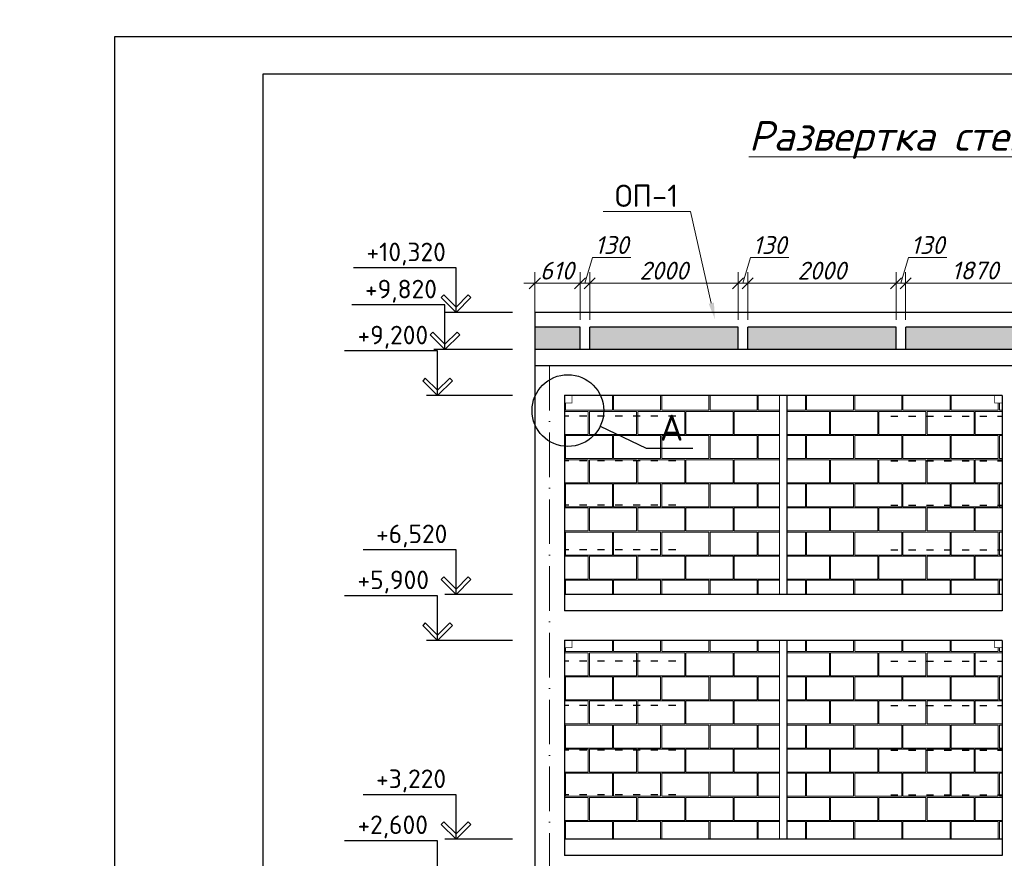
# Model space of a CAD drawing. Header units: millimetres. Extents: x 363306 to 7757304, y 1022887 to 1207196.
# Tile 297 of 656: x 1324425 to 1337700, y 1077604 to 1088906. Entities that reach past the tile are written whole.
import ezdxf
from ezdxf import colors
from ezdxf.entities.mleader import LeaderData, LeaderLine
from ezdxf.math import Vec2, Vec3

# ---------------------------------------------------------------- set-up
doc = ezdxf.new("R2010")
doc.units = ezdxf.units.MM
doc.linetypes.add('ACAD_ISO03W100', pattern=[30, 12, -18])
doc.linetypes.add('ACAD_ISO10W100', pattern=[18, 12, -3, 0, -3])
doc.layers.add('.', color=7, linetype='Continuous', lineweight=15)
doc.layers.add('окна', color=144, linetype='Continuous', lineweight=13)
doc.layers.add('0 @ 100', color=7, linetype='Continuous')
doc.layers.add('O3SAD', color=1, linetype='Continuous')
doc.styles.add('Arial', font='arial.ttf')
doc.styles.add('iso', font='isocpeur.TTF')
doc.styles.get("Standard").update_dxf_attribs({"font": 'isocpeui.ttf'})
doc.styles.add('ГОСТ 2.304', font='isocpeui.ttf')
doc.dimstyles.new('Санжар', dxfattribs={"dimtxt": 240, "dimasz": 200, "dimexe": 200, "dimexo": 200, "dimgap": 50, "dimtad": 1, "dimdec": 0, "dimtxsty": 'Standard', "dimblk": 'OBLIQUE', "dimcen": 2.5, "dimdle": 200, "dimclrd": 152, "dimclre": 152, "dimclrt": 152, "dimadec": 0, "dimazin": 0, "dimtfac": 1, "dimtdec": 0, "dimtmove": 0, "dimatfit": 3, "dimldrblk": 'OBLIQUE', "dimfxl": 0, "dimlwd": 0, "dimlwe": 0, "dimarcsym": 0})

# ---------------------------------------------------------------- blocks, each defined once
blk = doc.blocks.new('_Oblique')
at = {"color": 0, "linetype": 'ByBlock', "lineweight": -2}
blk.add_line((-0.5, -0.5), (0.5, 0.5), dxfattribs=at)
blk = doc.blocks.new('*D1084')
at = {"lineweight": 0, "transparency": 16777216}
for p, q in [((1332110, 1084861), (1332110, 1085504)), ((1334110, 1084861), (1334110, 1085504)), ((1331960, 1085354), (1334260, 1085354))]:
    blk.add_line(p, q, dxfattribs=at)
at = {"layer": 'Defpoints', "color": 0, "lineweight": 25, "transparency": 16777216}
for p in [(1334110, 1085354), (1332110, 1084761), (1334110, 1084761)]:
    blk.add_point(p, dxfattribs=at)
at = {"lineweight": 0, "transparency": 16777216, "xscale": 150, "yscale": 150, "zscale": 150, "rotation": 180}
blk.add_blockref('_Oblique', (1332110, 1085354), dxfattribs=at)
at = {"lineweight": 0, "transparency": 16777216, "xscale": 150, "yscale": 150, "zscale": 150}
blk.add_blockref('_Oblique', (1334110, 1085354), dxfattribs=at)
at = {"lineweight": 30, "transparency": 16777216, "insert": (1333110, 1085524), "char_height": 240, "attachment_point": 5, "bg_fill": 3, "box_fill_scale": 1.1, "bg_fill_color": 256, "bg_fill_true_color": 13158600, "bg_fill_transparency": 0}
blk.add_mtext('2000', dxfattribs=at)
blk = doc.blocks.new('*D1085')
at = {"lineweight": 0, "transparency": 16777216}
for p, q in [((1334175, 1085354), (1334279, 1085699)), ((1334279, 1085699), (1334794, 1085699)), ((1334110, 1084861), (1334110, 1085504)), ((1334240, 1084861), (1334240, 1085504)), ((1333960, 1085354), (1334390, 1085354))]:
    blk.add_line(p, q, dxfattribs=at)
at = {"layer": 'Defpoints', "color": 0, "lineweight": 25, "transparency": 16777216}
for p in [(1334240, 1085354), (1334110, 1084761), (1334240, 1084761)]:
    blk.add_point(p, dxfattribs=at)
at = {"lineweight": 0, "transparency": 16777216, "xscale": 150, "yscale": 150, "zscale": 150, "rotation": 180}
blk.add_blockref('_Oblique', (1334110, 1085354), dxfattribs=at)
at = {"lineweight": 0, "transparency": 16777216, "xscale": 150, "yscale": 150, "zscale": 150}
blk.add_blockref('_Oblique', (1334240, 1085354), dxfattribs=at)
at = {"lineweight": 30, "transparency": 16777216, "insert": (1334537, 1085869), "char_height": 240, "attachment_point": 5, "bg_fill": 3, "box_fill_scale": 1.1, "bg_fill_color": 256, "bg_fill_true_color": 13158600, "bg_fill_transparency": 0}
blk.add_mtext('130', dxfattribs=at)
blk = doc.blocks.new('*D1086')
at = {"lineweight": 0, "transparency": 16777216}
for p, q in [((1334240, 1084861), (1334240, 1085504)), ((1336240, 1084861), (1336240, 1085504)), ((1334090, 1085354), (1336390, 1085354))]:
    blk.add_line(p, q, dxfattribs=at)
at = {"layer": 'Defpoints', "color": 0, "lineweight": 25, "transparency": 16777216}
for p in [(1336240, 1085354), (1334240, 1084761), (1336240, 1084761)]:
    blk.add_point(p, dxfattribs=at)
at = {"lineweight": 0, "transparency": 16777216, "xscale": 150, "yscale": 150, "zscale": 150, "rotation": 180}
blk.add_blockref('_Oblique', (1334240, 1085354), dxfattribs=at)
at = {"lineweight": 0, "transparency": 16777216, "xscale": 150, "yscale": 150, "zscale": 150}
blk.add_blockref('_Oblique', (1336240, 1085354), dxfattribs=at)
at = {"lineweight": 30, "transparency": 16777216, "insert": (1335240, 1085524), "char_height": 240, "attachment_point": 5, "bg_fill": 3, "box_fill_scale": 1.1, "bg_fill_color": 256, "bg_fill_true_color": 13158600, "bg_fill_transparency": 0}
blk.add_mtext('2000', dxfattribs=at)
blk = doc.blocks.new('*D1087')
at = {"lineweight": 0, "transparency": 16777216}
for p, q in [((1336305, 1085354), (1336409, 1085699)), ((1336409, 1085699), (1336924, 1085699)), ((1336240, 1084861), (1336240, 1085504)), ((1336370, 1084861), (1336370, 1085504)), ((1336090, 1085354), (1336520, 1085354))]:
    blk.add_line(p, q, dxfattribs=at)
at = {"layer": 'Defpoints', "color": 0, "lineweight": 25, "transparency": 16777216}
for p in [(1336370, 1085354), (1336240, 1084761, 0), (1336370, 1084761, 0)]:
    blk.add_point(p, dxfattribs=at)
at = {"lineweight": 0, "transparency": 16777216, "xscale": 150, "yscale": 150, "zscale": 150, "rotation": 180}
blk.add_blockref('_Oblique', (1336240, 1085354), dxfattribs=at)
at = {"lineweight": 0, "transparency": 16777216, "xscale": 150, "yscale": 150, "zscale": 150}
blk.add_blockref('_Oblique', (1336370, 1085354), dxfattribs=at)
at = {"lineweight": 30, "transparency": 16777216, "insert": (1336667, 1085869), "char_height": 240, "attachment_point": 5, "bg_fill": 3, "box_fill_scale": 1.1, "bg_fill_color": 256, "bg_fill_true_color": 13158600, "bg_fill_transparency": 0}
blk.add_mtext('130', dxfattribs=at)
blk = doc.blocks.new('*D1088')
at = {"lineweight": 0, "transparency": 16777216}
for p, q in [((1336370, 1084861), (1336370, 1085504)), ((1338240, 1084861), (1338240, 1085504)), ((1336220, 1085354), (1338390, 1085354))]:
    blk.add_line(p, q, dxfattribs=at)
at = {"layer": 'Defpoints', "color": 0, "lineweight": 25, "transparency": 16777216}
for p in [(1338240, 1085354), (1336370, 1084761, 0), (1338240, 1084761, 0)]:
    blk.add_point(p, dxfattribs=at)
at = {"lineweight": 0, "transparency": 16777216, "xscale": 150, "yscale": 150, "zscale": 150, "rotation": 180}
blk.add_blockref('_Oblique', (1336370, 1085354), dxfattribs=at)
at = {"lineweight": 0, "transparency": 16777216, "xscale": 150, "yscale": 150, "zscale": 150}
blk.add_blockref('_Oblique', (1338240, 1085354), dxfattribs=at)
at = {"lineweight": 30, "transparency": 16777216, "insert": (1337305, 1085526), "char_height": 240, "attachment_point": 5, "bg_fill": 3, "box_fill_scale": 1.1, "bg_fill_color": 256, "bg_fill_true_color": 13158600, "bg_fill_transparency": 0}
blk.add_mtext('1870', dxfattribs=at)
blk = doc.blocks.new('*D1097')
at = {"lineweight": 0, "transparency": 16777216}
for p, q in [((1332045, 1085354), (1332149, 1085699)), ((1332149, 1085699), (1332664, 1085699)), ((1331980, 1084861), (1331980, 1085504)), ((1332110, 1084861), (1332110, 1085504)), ((1331830, 1085354), (1332260, 1085354))]:
    blk.add_line(p, q, dxfattribs=at)
at = {"layer": 'Defpoints', "color": 0, "lineweight": 25, "transparency": 16777216}
for p in [(1332110, 1085354), (1331980, 1084761), (1332110, 1084761)]:
    blk.add_point(p, dxfattribs=at)
at = {"lineweight": 0, "transparency": 16777216, "xscale": 150, "yscale": 150, "zscale": 150, "rotation": 180}
blk.add_blockref('_Oblique', (1331980, 1085354), dxfattribs=at)
at = {"lineweight": 0, "transparency": 16777216, "xscale": 150, "yscale": 150, "zscale": 150}
blk.add_blockref('_Oblique', (1332110, 1085354), dxfattribs=at)
at = {"lineweight": 30, "transparency": 16777216, "insert": (1332407, 1085869), "char_height": 240, "attachment_point": 5, "bg_fill": 3, "box_fill_scale": 1.1, "bg_fill_color": 256, "bg_fill_true_color": 13158600, "bg_fill_transparency": 0}
blk.add_mtext('130', dxfattribs=at)
blk = doc.blocks.new('*D1098')
at = {"lineweight": 0, "transparency": 16777216}
for p, q in [((1331370, 1084861), (1331370, 1085504)), ((1331980, 1084861), (1331980, 1085504)), ((1331220, 1085354), (1332130, 1085354))]:
    blk.add_line(p, q, dxfattribs=at)
at = {"layer": 'Defpoints', "color": 0, "lineweight": 25, "transparency": 16777216}
for p in [(1331980, 1085354), (1331370, 1084761), (1331980, 1084761)]:
    blk.add_point(p, dxfattribs=at)
at = {"lineweight": 30, "transparency": 16777216, "insert": (1331669, 1085524), "char_height": 240, "attachment_point": 5, "bg_fill": 3, "box_fill_scale": 1.1, "bg_fill_color": 256, "bg_fill_true_color": 13158600, "bg_fill_transparency": 0}
blk.add_mtext('610', dxfattribs=at)
at = {"lineweight": 0, "transparency": 16777216, "xscale": 150, "yscale": 150, "zscale": 150, "rotation": 180}
blk.add_blockref('_Oblique', (1331370, 1085354), dxfattribs=at)
at = {"lineweight": 0, "transparency": 16777216, "xscale": 150, "yscale": 150, "zscale": 150}
blk.add_blockref('_Oblique', (1331980, 1085354), dxfattribs=at)

msp = doc.modelspace()

# ---------------------------------------------------------------- hatches: boundary and pattern name
at = {"layer": '.', "lineweight": 0, "true_color": 0xcd6928}
h = msp.add_hatch(dxfattribs=at)
h.set_pattern_fill('AR-B816C', color=32, scale=1.6)
h.set_pattern_definition([(0, (163300, -14304.47), (325.12, 325.12), [635, -15.24]), (0, (162974.9, -14289.23), (325.12, 325.12), [635, -15.24]), (90, (163300, -14304.47), (-325.12, 325.12), [-340.36, 309.88]), (90, (163284.77, -14304.47), (-325.12, 325.12), [-340.36, 309.88])])
h.paths.add_polyline_path([(1346970.183, 1077141.003), (1346870.183, 1077141.003), (1346870.183, 1077241.003), (1344070.183, 1077241.003), (1344070.183, 1074641.003), (1346970.183, 1074641.003)])
h.paths.add_polyline_path([(1343970.183, 1077241.003), (1341170.183, 1077241.003), (1341170.183, 1077141.003), (1341070.183, 1077141.003), (1341070.183, 1074641.003), (1343970.183, 1074641.003)])
h.paths.add_polyline_path([(1343970.183, 1080541.003), (1341170.183, 1080541.003), (1341170.183, 1080441.003), (1341070.183, 1080441.003), (1341070.183, 1077861.003), (1343970.183, 1077861.003)])
h.paths.add_polyline_path([(1346970.183, 1080441.003), (1346870.183, 1080441.003), (1346870.183, 1080541.003), (1344070.183, 1080541.003), (1344070.183, 1077861.003), (1346970.183, 1077861.003)])
h.paths.add_polyline_path([(1346970.183, 1083741.003), (1346870.183, 1083741.003), (1346870.183, 1083841.003), (1344070.183, 1083841.003), (1344070.183, 1081161.003), (1346970.183, 1081161.003)])
h.paths.add_polyline_path([(1343970.183, 1083841.003), (1341170.183, 1083841.003), (1341170.183, 1083741.003), (1341070.183, 1083741.003), (1341070.183, 1081161.003), (1343970.183, 1081161.003)])
h.paths.add_polyline_path([(1340670.183, 1083741.003), (1340570.183, 1083741.003), (1340570.183, 1083841.003), (1340170.183, 1083841.003), (1340170.183, 1081161.003), (1340670.183, 1081161.003)])
h.paths.add_polyline_path([(1338570.183, 1083841.003), (1338170.183, 1083841.003), (1338170.183, 1083741.003), (1338070.183, 1083741.003), (1338070.183, 1081161.003), (1338570.183, 1081161.003)])
h.paths.add_polyline_path([(1338570.183, 1080541.003), (1338170.183, 1080541.003), (1338170.183, 1080441.003), (1338070.183, 1080441.003), (1338070.183, 1077861.003), (1338570.183, 1077861.003)])
h.paths.add_polyline_path([(1340670.183, 1080441.003), (1340570.183, 1080441.003), (1340570.183, 1080541.003), (1340170.183, 1080541.003), (1340170.183, 1077861.003), (1340670.183, 1077861.003)])
h.paths.add_polyline_path([(1340670.183, 1077141.003), (1340570.183, 1077141.003), (1340570.183, 1077241.003), (1340170.183, 1077241.003), (1340170.183, 1074641.003), (1340670.183, 1074641.003)])
h.paths.add_polyline_path([(1338570.183, 1077241.003), (1338170.183, 1077241.003), (1338170.183, 1077141.003), (1338070.183, 1077141.003), (1338070.183, 1074641.003), (1338570.183, 1074641.003)])
h.paths.add_polyline_path([(1337670.183, 1077141.003), (1337570.183, 1077141.003), (1337570.183, 1077241.003), (1334770.183, 1077241.003), (1334770.183, 1074641.003), (1337670.183, 1074641.003)])
h.paths.add_polyline_path([(1334670.183, 1077241.003), (1331870.183, 1077241.003), (1331870.183, 1077141.003), (1331770.183, 1077141.003), (1331770.183, 1074641.003), (1334670.183, 1074641.003)])
h.paths.add_polyline_path([(1334670.183, 1080541.003), (1331870.183, 1080541.003), (1331870.183, 1080441.003), (1331770.183, 1080441.003), (1331770.183, 1077861.003), (1334670.183, 1077861.003)])
h.paths.add_polyline_path([(1337670.183, 1080441.003), (1337570.183, 1080441.003), (1337570.183, 1080541.003), (1334770.183, 1080541.003), (1334770.183, 1077861.003), (1337670.183, 1077861.003)])
h.paths.add_polyline_path([(1337670.183, 1083741.003), (1337570.183, 1083741.003), (1337570.183, 1083841.003), (1334770.183, 1083841.003), (1334770.183, 1081161.003), (1337670.183, 1081161.003)])
h.paths.add_polyline_path([(1334670.183, 1083841.003), (1331870.183, 1083841.003), (1331870.183, 1083741.003), (1331770.183, 1083741.003), (1331770.183, 1081161.003), (1334670.183, 1081161.003)])

# ---------------------------------------------------------------- linework, layer by layer
at = {"linetype": 'Continuous', "lineweight": 25, "ltscale": 100}
for p, q in [((1330144.183, 1085196.358, 0), (1330108.828, 1085161.003, 0)), ((1330108.828, 1085161.003, 0), (1330308.828, 1084961.003, 0)), ((1330308.828, 1085031.714, 0), (1330144.183, 1085196.358, 0)), ((1330308.828, 1085031.714, 0), (1330473.472, 1085196.358, 0)), ((1330508.828, 1085161.003, 0), (1330308.828, 1084961.003, 0)), ((1330473.472, 1085196.358, 0), (1330508.828, 1085161.003, 0)), ((1330308.828, 1084961.003, 0), (1330308.828, 1085031.714, 0)), ((1330308.828, 1084961.003, 0), (1330308.828, 1085031.714, 0)), ((1329994.183, 1084696.358, 0), (1329958.828, 1084661.003, 0)), ((1329958.828, 1084661.003, 0), (1330158.828, 1084461.003, 0)), ((1330158.828, 1084531.714, 0), (1329994.183, 1084696.358, 0)), ((1330158.828, 1084531.714, 0), (1330323.472, 1084696.358, 0)), ((1330358.828, 1084661.003, 0), (1330158.828, 1084461.003, 0)), ((1330323.472, 1084696.358, 0), (1330358.828, 1084661.003, 0)), ((1330158.828, 1084461.003, 0), (1330158.828, 1084531.714, 0)), ((1330158.828, 1084461.003, 0), (1330158.828, 1084531.714, 0)), ((1329893.477, 1084076.358, 0), (1329858.122, 1084041.003, 0)), ((1329858.122, 1084041.003, 0), (1330058.122, 1083841.003, 0)), ((1330058.122, 1083911.714, 0), (1329893.477, 1084076.358, 0)), ((1330058.122, 1083911.714, 0), (1330222.766, 1084076.358, 0)), ((1330258.122, 1084041.003, 0), (1330058.122, 1083841.003, 0)), ((1330222.766, 1084076.358, 0), (1330258.122, 1084041.003, 0)), ((1330058.122, 1083841.003, 0), (1330058.122, 1083911.714, 0)), ((1330058.122, 1083841.003, 0), (1330058.122, 1083911.714, 0)), ((1330144.183, 1081396.358, 0), (1330108.828, 1081361.003, 0)), ((1330308.828, 1081231.714, 0), (1330144.183, 1081396.358, 0)), ((1330308.828, 1081231.714, 0), (1330473.472, 1081396.358, 0)), ((1330473.472, 1081396.358, 0), (1330508.828, 1081361.003, 0)), ((1330108.828, 1081361.003, 0), (1330308.828, 1081161.003, 0)), ((1330508.828, 1081361.003, 0), (1330308.828, 1081161.003, 0)), ((1330308.828, 1081161.003, 0), (1330308.828, 1081231.714, 0)), ((1330308.828, 1081161.003, 0), (1330308.828, 1081231.714, 0)), ((1329893.477, 1080776.358, 0), (1329858.122, 1080741.003, 0)), ((1329858.122, 1080741.003, 0), (1330058.122, 1080541.003, 0)), ((1330058.122, 1080611.714, 0), (1329893.477, 1080776.358, 0)), ((1330058.122, 1080611.714, 0), (1330222.766, 1080776.358, 0)), ((1330258.122, 1080741.003, 0), (1330058.122, 1080541.003, 0)), ((1330222.766, 1080776.358, 0), (1330258.122, 1080741.003, 0)), ((1330058.122, 1080541.003, 0), (1330058.122, 1080611.714, 0)), ((1330058.122, 1080541.003, 0), (1330058.122, 1080611.714, 0)), ((1330144.183, 1078096.358, 0), (1330108.828, 1078061.003, 0)), ((1330108.828, 1078061.003, 0), (1330308.828, 1077861.003, 0)), ((1330308.828, 1077931.714, 0), (1330144.183, 1078096.358, 0)), ((1330308.828, 1077931.714, 0), (1330473.472, 1078096.358, 0)), ((1330508.828, 1078061.003, 0), (1330308.828, 1077861.003, 0)), ((1330473.472, 1078096.358, 0), (1330508.828, 1078061.003, 0)), ((1330308.828, 1077861.003, 0), (1330308.828, 1077931.714, 0)), ((1330308.828, 1077861.003, 0), (1330308.828, 1077931.714, 0))]:
    msp.add_line(p, q, dxfattribs=at)
at = {"lineweight": 30, "ltscale": 100}
for p, q in [((1347370.183, 1084961.003), (1331370.183, 1084961.003)), ((1331370.183, 1084961.003), (1331370.183, 1074641.003)), ((1331980.183, 1084761.003), (1331370.183, 1084761.003)), ((1334110.183, 1084761.003), (1332110.183, 1084761.003)), ((1336240.183, 1084761.003), (1334240.183, 1084761.003)), ((1338240.183, 1084761.003), (1336370.183, 1084761.003)), ((1347370.183, 1084461.003), (1331370.183, 1084461.003)), ((1347370.183, 1084241.003), (1331370.183, 1084241.003)), ((1337670.183, 1083841.003), (1331770.183, 1083841.003)), ((1331770.183, 1083841.003), (1331770.183, 1080941.003)), ((1337670.183, 1083841.003), (1337670.183, 1080941.003)), ((1337670.183, 1081161.003), (1331770.183, 1081161.003)), ((1337670.183, 1080941.003), (1331770.183, 1080941.003)), ((1337670.183, 1080541.003), (1331770.183, 1080541.003)), ((1331770.183, 1080541.003), (1331770.183, 1077641.003)), ((1337670.183, 1080541.003), (1337670.183, 1077641.003)), ((1337670.183, 1077861.003), (1331770.183, 1077861.003)), ((1337670.183, 1077641.003), (1331770.183, 1077641.003))]:
    msp.add_line(p, q, dxfattribs=at)
at = {"color": 18, "lineweight": 30, "true_color": 0x000000}
for p, q in [((1331980.183, 1084461.003), (1331980.183, 1084761.003)), ((1332110.183, 1084461.003), (1332110.183, 1084761.003)), ((1334110.183, 1084461.003), (1334110.183, 1084761.003)), ((1334240.183, 1084461.003), (1334240.183, 1084761.003)), ((1336240.183, 1084461.003), (1336240.183, 1084761.003)), ((1336370.183, 1084461.003), (1336370.183, 1084761.003))]:
    msp.add_line(p, q, dxfattribs=at)
at = {"color": 1, "linetype": 'ACAD_ISO10W100', "lineweight": 9, "ltscale": 50}
msp.add_line((1331570.183, 1084241.003), (1331570.183, 1072845.988), dxfattribs=at)
at = {"color": 5, "linetype": 'ACAD_ISO03W100', "lineweight": 30, "ltscale": 8}
for p, q in [((1333270.183, 1083561.003), (1331770.183, 1083561.003)), ((1336170.183, 1083561.003), (1337670.183, 1083561.003)), ((1333270.183, 1082961.003), (1331770.183, 1082961.003)), ((1336170.183, 1082961.003), (1337670.183, 1082961.003)), ((1333270.183, 1082361.003), (1331770.183, 1082361.003)), ((1336170.183, 1082361.003), (1337670.183, 1082361.003)), ((1333270.183, 1081761.003), (1331770.183, 1081761.003)), ((1336170.183, 1081761.003), (1337670.183, 1081761.003)), ((1333270.183, 1080261.003), (1331770.183, 1080261.003)), ((1336170.183, 1080261.003), (1337670.183, 1080261.003)), ((1333270.183, 1079661.003), (1331770.183, 1079661.003)), ((1336170.183, 1079661.003), (1337670.183, 1079661.003)), ((1333270.183, 1079061.003), (1331770.183, 1079061.003)), ((1336170.183, 1079061.003), (1337670.183, 1079061.003)), ((1333270.183, 1078461.003), (1331770.183, 1078461.003)), ((1336170.183, 1078461.003), (1337670.183, 1078461.003))]:
    msp.add_line(p, q, dxfattribs=at)
at = {"linetype": 'Continuous', "lineweight": 25, "ltscale": 100, "elevation": 0}
for points in [[(1330308.828, 1085561.003), (1328925.646, 1085561.003)], [(1330308.828, 1084961.003), (1330308.828, 1085561.003)], [(1330158.828, 1085061.003), (1328905.002, 1085061.003)], [(1330158.828, 1084461.003), (1330158.828, 1085061.003)], [(1331069.495, 1084961.003), (1330158.828, 1084961.003)], [(1330058.122, 1084441.003), (1328804.296, 1084441.003)], [(1331069.495, 1084461.003), (1330008.828, 1084461.003)], [(1330058.122, 1083841.003), (1330058.122, 1084441.003)], [(1331069.495, 1083841.003), (1329908.122, 1083841.003)], [(1330308.828, 1081761.003), (1329055.002, 1081761.003)], [(1330308.828, 1081161.003), (1330308.828, 1081761.003)], [(1330058.122, 1081141.003), (1328804.296, 1081141.003)], [(1330058.122, 1080541.003), (1330058.122, 1081141.003)], [(1331069.495, 1081161.003), (1330158.828, 1081161.003)], [(1331069.495, 1080541.003), (1329908.122, 1080541.003)], [(1330308.828, 1078461.003), (1329055.002, 1078461.003)], [(1330308.828, 1077861.003), (1330308.828, 1078461.003)], [(1330058.122, 1077841.003), (1328804.296, 1077841.003)], [(1330058.122, 1077241.003), (1330058.122, 1077841.003)], [(1331069.495, 1077861.003), (1330158.828, 1077861.003)]]:
    msp.add_lwpolyline(points, dxfattribs=at)
at = {"color": 116, "lineweight": 18, "true_color": 0x136734, "const_width": 10}
for points in [[(1331770.183, 1083841.003), (1331870.183, 1083841.003), (1331870.183, 1083741.003), (1331770.183, 1083741.003)], [(1337670.183, 1083841.003), (1337570.183, 1083841.003), (1337570.183, 1083741.003), (1337670.183, 1083741.003)], [(1331770.183, 1080541.003), (1331870.183, 1080541.003), (1331870.183, 1080441.003), (1331770.183, 1080441.003)], [(1337670.183, 1080541.003), (1337570.183, 1080541.003), (1337570.183, 1080441.003), (1337670.183, 1080441.003)]]:
    msp.add_lwpolyline(points, close=True, dxfattribs=at)
at = {"color": 6, "lineweight": 0, "const_width": 15}
for points in [[(1334670.183, 1083841.003), (1334770.183, 1083841.003), (1334770.183, 1081161.003), (1334670.183, 1081161.003)], [(1334670.183, 1080541.003), (1334770.183, 1080541.003), (1334770.183, 1077861.003), (1334670.183, 1077861.003)]]:
    msp.add_lwpolyline(points, close=True, dxfattribs=at)
at = {"lineweight": 25, "ltscale": 100, "elevation": 0}
for points in [[(1332252.849, 1083428.924), (1332872.291, 1083132.53)], [(1332872.291, 1083132.53), (1333498.428, 1083132.53)]]:
    msp.add_lwpolyline(points, dxfattribs=at)
at = {"lineweight": 25, "ltscale": 100}
msp.add_circle((1331816.432, 1083637.743, 0), 483.803, dxfattribs=at)

# ---------------------------------------------------------------- texts
at = {"color": 116, "lineweight": 0, "true_color": 0x136734, "insert": (883892.483, 1087785.858), "char_height": 500, "width": 18765.00851, "attachment_point": 1, "style": 'Arial'}
msp.add_mtext('\\pi1602.2;{\\fISOCPEUR|b0|i1|c204|p34;\\L\\C256;\\c0;План ленточного фундамента для перегородки }', dxfattribs=at)
at = {"lineweight": 9, "char_height": 400, "width": 9717.00309, "attachment_point": 1, "style": 'iso'}
for s, insert in [('\\pi1764.372;Примерных вид для\\P\\pi488.236;стена монтажа (Газоблок)', (1179462.79, 1087508.085, 0)), ('\\pi1764.372;Примерных вид для\\P\\pi488.236;стена монтажа (Газоблок)', (1224462.79, 1087508.085, 0)), ('\\pi1764.372;Примерных вид для\\P\\pi488.236;стена монтажа (Газоблок)', (1134531.899, 1087474.922, 0)), ('\\pi1764.372;Примерных вид для\\P\\pi488.236;стена монтажа (Газоблок)', (1269531.899, 1087474.922, 0)), ('\\pi1764.372;{\\fISOCPEUR|b0|i1|c204|p34;Примерных вид для\\P\\pi488.236;стена монтажа (Газоблок)}', (954613.151, 1083015.009)), ('\\pi1764.372;{\\fISOCPEUR|b0|i1|c204|p34;Примерных вид для\\P\\pi488.236;стена монтажа (Газоблок)}', (999613.151, 1083015.009)), ('\\pi1764.372;{\\fISOCPEUR|b0|i1|c204|p34;Примерных вид для\\P\\pi488.236;стена монтажа (Газоблок)}', (1044613.151, 1083015.009))]:
    msp.add_mtext(s, dxfattribs=dict(at, insert=insert))
at = {"color": 18, "lineweight": 0, "true_color": 0x000000, "insert": (1334254.188, 1087539.238), "char_height": 400, "width": 15937.26427, "attachment_point": 1}
msp.add_mtext('{\\LРазвертка стен по оси "7" в осях "A-Г"}', dxfattribs=at)
at = {"linetype": 'Continuous', "lineweight": 25, "ltscale": 100, "char_height": 250, "attachment_point": 1}
for s, insert, width in [('\\fISOCPEUR|b0|i0|c0|p34;\\W1.0000000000;\\T1.0000000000;\\o\\l+10,320', (1329100.646, 1085901.003, 0), 1187.5), ('\\fISOCPEUR|b0|i0|c0|p34;\\W1.0000000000;\\T1.0000000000;\\o\\l+9,820', (1329080.002, 1085401.003, 0), 1062.5), ('\\fISOCPEUR|b0|i0|c0|p34;\\W1.0000000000;\\T1.0000000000;\\o\\l+9,200', (1328979.296, 1084781.003, 0), 1062.5), ('\\fISOCPEUR|b0|i0|c0|p34;\\W1.0000000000;\\T1.0000000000;\\o\\l+6,520', (1329230.002, 1082101.003, 0), 1062.5), ('\\fISOCPEUR|b0|i0|c0|p34;\\W1.0000000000;\\T1.0000000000;\\o\\l+5,900', (1328979.296, 1081481.003, 0), 1062.5), ('\\fISOCPEUR|b0|i0|c0|p34;\\W1.0000000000;\\T1.0000000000;\\o\\l+3,220', (1329230.002, 1078801.003, 0), 1062.5), ('\\fISOCPEUR|b0|i0|c0|p34;\\W1.0000000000;\\T1.0000000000;\\o\\l+2,600', (1328979.296, 1078181.003, 0), 1062.5)]:
    msp.add_mtext(s, dxfattribs=dict(at, insert=insert, width=width))
at = {"lineweight": 25, "ltscale": 100, "insert": (1333057.291, 1083582.53, 0), "char_height": 350, "width": 455, "attachment_point": 1}
msp.add_mtext('\\fISOCPEUR|b0|i0|c0|p34;\\W1.0000000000;\\T1.0000000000;\\o\\lА', dxfattribs=at)
at = {"layer": '0 @ 100', "color": 7, "insert": (761996.908, 1075986.433), "char_height": 318.940213, "width": 19697.5359, "attachment_point": 4, "style": 'ГОСТ 2.304'}
msp.add_mtext('\\pi5457.36288;{\\fISOCPEUR|b1|i1|c204|p34;Характеристика участка строительства:\\P\\pi0;\\P}Расчетная зимняя температура воздух 15 °С.\\PСкоростной напор ветра   - 38кг/м2.\\PВес снегового покрова    - 50кг/м2.\\PКлассификация зданий по функциональной пожарной опасности - Ф 4.1 \\PКоэффициент надежности по назначению - 0.95\\P\\P^IПроектом разработано подъёмник для мало мобильных граждан населения грузоподъемностью 250 кг. скоростью 0,25 см/с. Двери шахт подъёмника противопожарные с пределом огнестойкости El 30. Подъёмники оборудованы кабинами габаритами 1500х1500 мм, ширина дверей кабины обеспечивает проезд инвалидной коляски. Для экстренных случаев подъёмник оснащен дополнительным аккумулятором и механическим спуском для безопасного спуска пассажира в нулевую отметку. Так же в дверях подъёмника установлены замки датчики которые открываются с ключевыми картами, чтобы открыть двери подъёмника.\\P^IС внешней и внутренней стороны наружных стен предусмотрено обшивка из аквапанелей толщиной 12,5мм с утеплением из минераловатной ваты на кварцевой основе, А =0,040 Вт/мС, толщиной 100мм. (по теплотехническому расчету). Наружная отделка из органическое стекло.\\P^IПодрядчик обязан предоставить заказчику сертификаты соответствия и пожарной безопасности на фасадную систему и все применяемые в данной системе материалы и изделия.\\PКонструкции, изделия и материалы применены по действующим стандартам, ТУ, сертификатам. На путях эвакуации используются отделочные материалы, соответствующие требованиям п. 5.25 ШНК 2.01.02-04.\\PОтделка стен с внутренней стороны окраска водоэмульсионными красками светлых тонов. Во внутренней и наружной отделке использованы современные отделочные материалы используемые на территории Республики Узбекистан.\\P^IКрыша - скатная из металлических профилированных листов с полимерными покрытиями с обеих сторон толщ.0,55мм по металлическим конструкциям.\\P^IПо периметру наружных стен устраивается бетонная отмостка. Бетон кл.В 7,5 шириной 1000 мм, толщиной 50 мм по гравийному основанию толщиной 100 мм -150 мм.\\P^IВсе строительно-монтажные работы вести согласно указаний соответствующих строительных норм и проекта производства работ (П.П.Р.) на основании ШНК 3.01.01 - 03 и КМК 3.01.02 - 00.', dxfattribs=at)

# ---------------------------------------------------------------- next in the draw order: dimensions: what is measured, and where the dimension line sits
at = {"color": 18, "lineweight": 30, "true_color": 0x000000}
dim = msp.add_linear_dim(base=(1334110.183, 1085354.455), p1=(1332110.183, 1084761.003), p2=(1334110.183, 1084761.003), dimstyle='Санжар', override={"dimasz": 150, "dimexe": 150, "dimexo": 100, "dimdle": 150, "dimclrd": 256, "dimclre": 256, "dimclrt": 256, "dimtmove": 1, "dimfxl": 0.18, "dimtfill": 1, "dimarcsym": 2}, dxfattribs=at)
dim.commit()
dim.dimension.update_dxf_attribs({"geometry": '*D1084', "text_midpoint": (1333110.183, 1085524.455)})

# ---------------------------------------------------------------- next in the draw order: dimensions: what is measured, and where the dimension line sits
for base, p1, p2, picture, middle in [((1332110.183, 1085354.455), (1331980.183, 1084761.003), (1332110.183, 1084761.003), '*D1097', (1332198.683, 1085869.455)), ((1334240.183, 1085354.455), (1334110.183, 1084761.003), (1334240.183, 1084761.003), '*D1085', (1334328.683, 1085869.455))]:
    dim = msp.add_linear_dim(base=base, p1=p1, p2=p2, dimstyle='Санжар', override={"dimasz": 150, "dimexe": 150, "dimexo": 100, "dimdle": 150, "dimclrd": 256, "dimclre": 256, "dimclrt": 256, "dimtmove": 1, "dimfxl": 0.18, "dimtfill": 1, "dimarcsym": 2}, dxfattribs=at)
    dim.commit()
    dim.dimension.update_dxf_attribs({"geometry": picture, "text_midpoint": middle})

# ---------------------------------------------------------------- next in the draw order: dimensions: what is measured, and where the dimension line sits
dim = msp.add_linear_dim(base=(1331980.183, 1085354.455), p1=(1331370.183, 1084761.003), p2=(1331980.183, 1084761.003), dimstyle='Санжар', override={"dimasz": 150, "dimexe": 150, "dimexo": 100, "dimdle": 150, "dimclrd": 256, "dimclre": 256, "dimclrt": 256, "dimtmove": 1, "dimfxl": 0.18, "dimtfill": 1, "dimarcsym": 2}, dxfattribs=at)
dim.commit()
dim.dimension.update_dxf_attribs({"geometry": '*D1098', "text_midpoint": (1331668.522, 1085354.455), "dimtype": 160})
dim = msp.add_linear_dim(base=(1336240.183, 1085354.455), p1=(1334240.183, 1084761.003), p2=(1336240.183, 1084761.003), dimstyle='Санжар', override={"dimasz": 150, "dimexe": 150, "dimexo": 100, "dimdle": 150, "dimclrd": 256, "dimclre": 256, "dimclrt": 256, "dimtmove": 1, "dimfxl": 0.18, "dimtfill": 1, "dimarcsym": 2}, dxfattribs=at)
dim.commit()
dim.dimension.update_dxf_attribs({"geometry": '*D1086', "text_midpoint": (1335240.183, 1085524.455)})

# ---------------------------------------------------------------- next in the draw order: leaders
at = {"color": 7, "lineweight": 9}
ml = msp.add_multileader_mtext('Standard', dxfattribs=at)
ml.set_content('ОП-1', color=7, style='iso')
ml.set_leader_properties(color=256, lineweight=0)
ml.build(insert=Vec2(0, 0))
ml.multileader.update_dxf_attribs({"text_left_attachment_type": 6, "text_right_attachment_type": 6, "dogleg_length": 200, "arrow_head_size": 220})
ctx = ml.context
ctx.base_point, ctx.char_height, ctx.arrow_head_size, ctx.plane_origin = Vec3(1332485.705, 1086322.995), 300, 220, Vec3(1335161.379, 1086047.073)
ctx.left_attachment, ctx.right_attachment, ctx.text_align_type = 6, 6, 1
notes = []
notes.append((ctx, [(0, (1, 1, 0), (1333469.705, 1086322.995), (-1, 0), 200, [(0, [(1333798.378, 1084870.445)], 0, [])])]))
ctx.mtext.insert, ctx.mtext.alignment, ctx.mtext.flow_direction = Vec3(1332877.705, 1086682.995), 2, 5
for ctx, leaders in notes:
    for number, flags, end, landing, length, lines in leaders:
        leader = LeaderData()
        leader.index, (leader.has_last_leader_line, leader.has_dogleg_vector, leader.attachment_direction) = number, flags
        leader.last_leader_point, leader.dogleg_vector, leader.dogleg_length = Vec3(end), Vec3(landing), length
        for number, points, colour, breaks in lines:
            line = LeaderLine()
            line.index, line.vertices, line.color, line.breaks = number, Vec3.list(points), colors.encode_raw_color(colour), breaks
            leader.lines.append(line)
        ctx.leaders.append(leader)

# ---------------------------------------------------------------- next in the draw order: dimensions: what is measured, and where the dimension line sits
at = {"color": 244, "lineweight": 30, "true_color": 0x991b1e}
dim = msp.add_linear_dim(base=(1336370.183, 1085354.455, 0), p1=(1336240.183, 1084761.003), p2=(1336370.183, 1084761.003), dimstyle='Санжар', override={"dimasz": 150, "dimexe": 150, "dimexo": 100, "dimdle": 150, "dimclrd": 256, "dimclre": 256, "dimclrt": 256, "dimtmove": 1, "dimfxl": 0.18, "dimtfill": 1, "dimarcsym": 2}, dxfattribs=at)
dim.commit()
dim.dimension.update_dxf_attribs({"geometry": '*D1087', "text_midpoint": (1336458.683, 1085869.455, 0)})

# ---------------------------------------------------------------- next in the draw order: dimensions: what is measured, and where the dimension line sits
dim = msp.add_linear_dim(base=(1338240.183, 1085354.455, 0), p1=(1336370.183, 1084761.003), p2=(1338240.183, 1084761.003), dimstyle='Санжар', override={"dimasz": 150, "dimexe": 150, "dimexo": 100, "dimdle": 150, "dimclrd": 256, "dimclre": 256, "dimclrt": 256, "dimtmove": 1, "dimfxl": 0.18, "dimtfill": 1, "dimarcsym": 2}, dxfattribs=at)
dim.commit()
dim.dimension.update_dxf_attribs({"geometry": '*D1088', "text_midpoint": (1337305.183, 1085526, 0)})

# ---------------------------------------------------------------- next in the draw order: hatches: boundary and pattern name
at = {"layer": 'окна', "lineweight": 0, "true_color": 0xcd6928}
h = msp.add_hatch(dxfattribs=at)
h.set_pattern_fill('AR-B816C', color=32)
h.set_pattern_definition([(0, (252814.48, -14304.47), (203.2, 203.2), [396.875, -9.525]), (0, (252611.28, -14294.95), (203.2, 203.2), [396.875, -9.525]), (90, (252814.48, -14304.47), (-203.2, 203.2), [-212.725, 193.675]), (90, (252804.96, -14304.47), (-203.2, 203.2), [-212.725, 193.675])])
h.paths.add_polyline_path([(1331980.183, 1084761.003), (1331370.183, 1084761.003), (1331370.183, 1084461.003), (1331980.183, 1084461.003)])
h.paths.add_polyline_path([(1334110.183, 1084761.003), (1332110.183, 1084761.003), (1332110.183, 1084461.003), (1334110.183, 1084461.003)])
h.paths.add_polyline_path([(1336240.183, 1084761.003), (1334240.183, 1084761.003), (1334240.183, 1084461.003), (1336240.183, 1084461.003)])
h.paths.add_polyline_path([(1338240.183, 1084761.003), (1336370.183, 1084761.003), (1336370.183, 1084461.003), (1338240.183, 1084461.003)])
h.paths.add_polyline_path([(1340370.183, 1084761.003), (1338370.183, 1084761.003), (1338370.183, 1084461.003), (1340370.183, 1084461.003)])
h.paths.add_polyline_path([(1342370.183, 1084761.003), (1340500.183, 1084761.003), (1340500.183, 1084461.003), (1342370.183, 1084461.003)])
h.paths.add_polyline_path([(1344500.183, 1084761.003), (1342500.183, 1084761.003), (1342500.183, 1084461.003), (1344500.183, 1084461.003)])
h.paths.add_polyline_path([(1346630.183, 1084761.003), (1344630.183, 1084761.003), (1344630.183, 1084461.003), (1346630.183, 1084461.003)])
h.paths.add_polyline_path([(1347370.183, 1084761.003), (1346760.183, 1084761.003), (1346760.183, 1084461.003), (1347370.183, 1084461.003)])

# ---------------------------------------------------------------- next in the draw order: linework, layer by layer
at = {"lineweight": 30}
msp.add_lwpolyline([(1327706.348, 1088178.072), (1367206.348, 1088178.072), (1367206.348, 1059478.072), (1327706.348, 1059478.072)], close=True, dxfattribs=at)
at = {"layer": 'O3SAD', "color": 1}
msp.add_lwpolyline([(1325706.348, 1088678.072), (1367706.348, 1088678.072), (1367706.348, 1058978.072), (1325706.348, 1058978.072)], close=True, dxfattribs=at)

doc.saveas('drawing.dxf')
